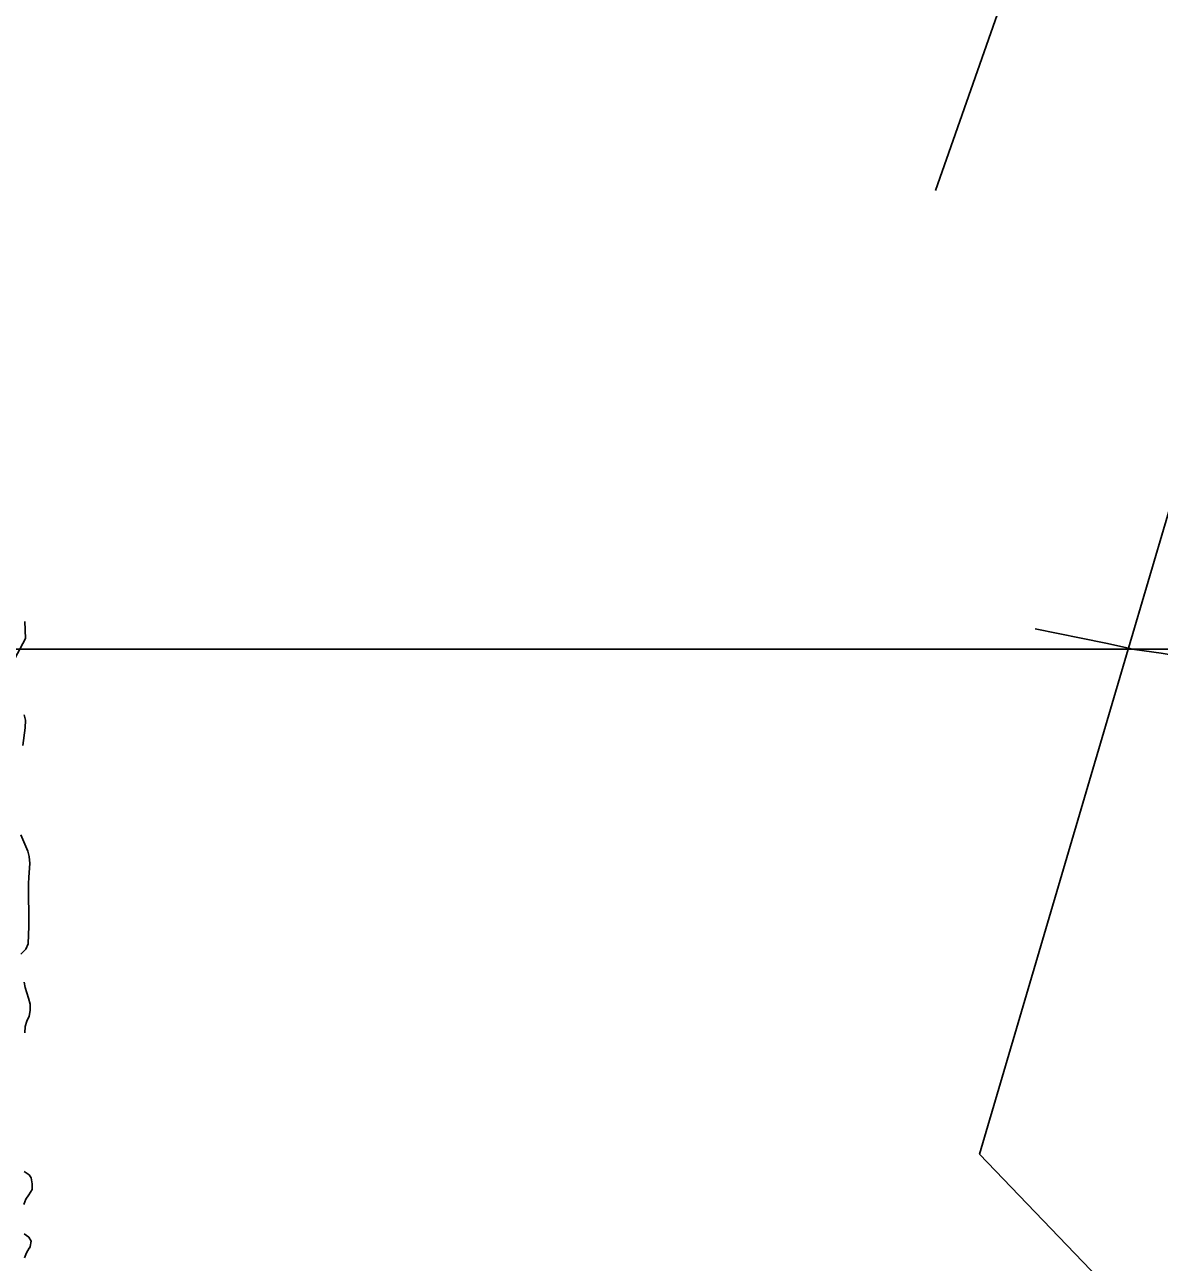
# Model space of a CAD drawing. Extents: x 1945482 to 2853149, y 66427 to 1015778.
# Drawn here: x 2317928 to 2321253, y 190339 to 193965 of the extents above; entities that cross this region are included whole.
import ezdxf

# ---------------------------------------------------------------- set-up
doc = ezdxf.new("R2010")
doc.units = 0
for name, color, linetype in [('Old_Level_25', 7, 'Continuous'), ('Old_Level_35', 7, 'Continuous'), ('Old_Level_56', 7, 'Continuous'), ('Old_Level_59', 7, 'Continuous'), ('Old_Level_60', 7, 'Continuous')]:
    doc.layers.add(name, color=color, linetype=linetype)

msp = doc.modelspace()

# ---------------------------------------------------------------- linework, layer by layer
at = {"layer": 'Old_Level_25'}
msp.add_line((2313126.6, 192135.8), (2381298.8, 192135.8), dxfattribs=at)
at = {"layer": 'Old_Level_35'}
msp.add_line((2321173.6, 192135.8), (2321162.4, 192138.3), dxfattribs=at)
for points in [[(2321162.4, 192138.3), (2321096.1, 192153), (2321023.7, 192167.7), (2320889.4, 192195.4)], [(2321896.8, 192002.7), (2321782.3, 192028.8), (2321684, 192047.1), (2321583.6, 192065.3), (2321471.2, 192083.4), (2321358.9, 192107.4), (2321258.6, 192123.8), (2321180.3, 192134.3), (2321173.6, 192135.8)]]:
    msp.add_lwpolyline(points, dxfattribs=at)
at = {"layer": 'Old_Level_56'}
msp.add_line((2321162.4, 192138.3), (2322042.1, 195126.4), dxfattribs=at)
msp.add_lwpolyline([(2322518.1, 188787.6), (2320726, 190655.5), (2321161.7, 192135.8), (2321162.4, 192138.3)], dxfattribs=at)
at = {"layer": 'Old_Level_59'}
msp.add_lwpolyline([(2320417.5, 194917.7), (2320458.5, 194831.1), (2320545, 194808.3), (2320586, 194758.2), (2320622.4, 194685.2), (2320667.9, 194630.6), (2320681.6, 194589.5), (2320631.5, 194548.5), (2320617.9, 194493.8), (2320631.5, 194448.3), (2320713.5, 194407.3), (2320790.9, 194384.5), (2320836.4, 194338.9), (2320841, 194243.2), (2320831.9, 194197.6), (2320822.7, 194111), (2320790.9, 194033.6), (2320597.4, 193479.9)], dxfattribs=at)
at = {"layer": 'Old_Level_60'}
for points in [[(2317876.7, 192066.4), (2317930.5, 192166.5), (2317928.2, 192216.9)], [(2317923, 191853.6), (2317930, 191905.2), (2317930.2, 191927.3), (2317926.7, 191942.7)], [(2317917.2, 191241.9), (2317931.2, 191256.3), (2317938.5, 191271.6), (2317940.5, 191324.1), (2317939.7, 191447.7), (2317940.2, 191467.6), (2317943, 191506.9), (2317941.5, 191527.8), (2317937.7, 191543), (2317916.5, 191591.2)], [(2317928.2, 191010.7), (2317929.7, 191030.1), (2317934.2, 191045.6), (2317941, 191060.3), (2317944.2, 191076.2), (2317944, 191095), (2317939.7, 191112.4), (2317929.7, 191144.2), (2317926.7, 191159.9)], [(2317925.5, 190508.3), (2317931.5, 190523.7), (2317940.7, 190536.3), (2317950.2, 190551.7), (2317950.2, 190568.5), (2317947.2, 190586.2), (2317941.7, 190594.6), (2317926.5, 190604.9)], [(2317927.5, 190352), (2317933.2, 190366.4), (2317941.5, 190380), (2317942.2, 190380.1), (2317944.2, 190384.6), (2317946.7, 190400.3), (2317940.5, 190412), (2317926.2, 190422.4)]]:
    msp.add_lwpolyline(points, dxfattribs=at)

doc.saveas('drawing.dxf')
